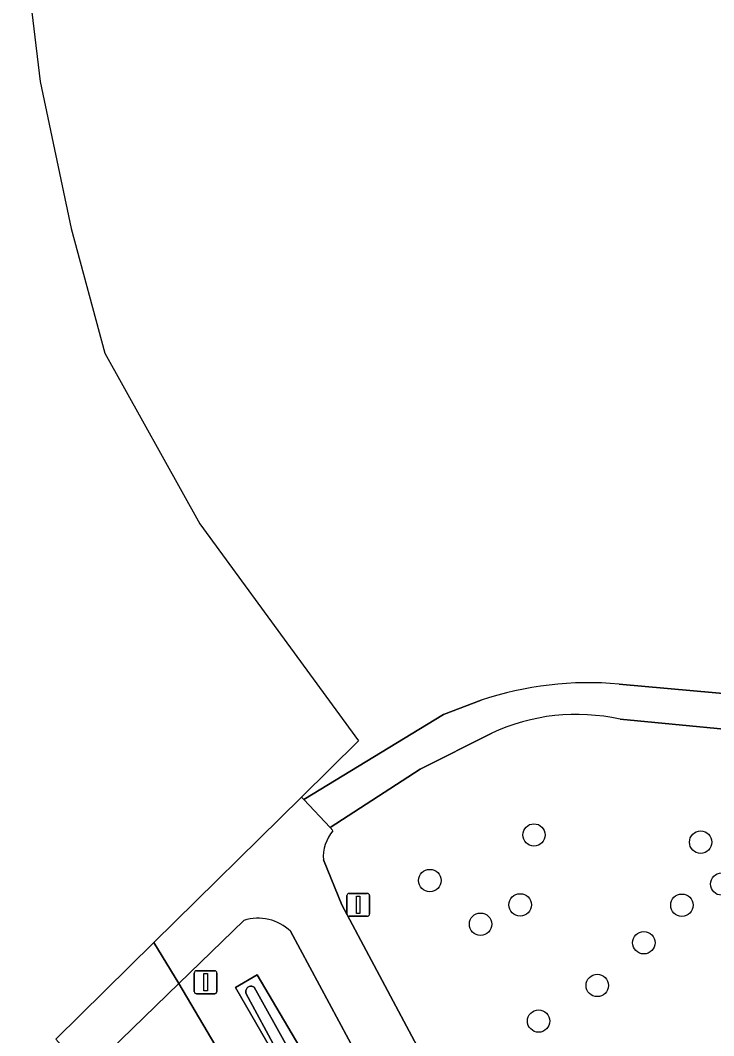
# Model space of a CAD drawing. Extents: x 155275 to 156265, y 382654 to 383635.
# Drawn here: x 155323.01 to 155353.29, y 383096.45 to 383140.81 of the extents above; entities that cross this region are included whole.
import ezdxf

# ---------------------------------------------------------------- set-up
doc = ezdxf.new("R2010")
doc.units = 0
for name, color, linetype in [('IMGEO_Berm_groen', 7, 'Continuous'), ('IMGEO_Boom', 7, 'Continuous'), ('IMGEO_Fietspad_gesloten', 7, 'Continuous'), ('IMGEO_Groenvoorziening', 7, 'Continuous'), ('IMGEO_Lichtmast', 7, 'Continuous'), ('IMGEO_Loofbos', 7, 'Continuous'), ('IMGEO_Oever', 7, 'Continuous'), ('IMGEO_Rijbaan_regionaal_gesloten', 7, 'Continuous'), ('IMGEO_Verkeersbordpaal', 7, 'Continuous'), ('IMGEO_Voetpad_halfverhard', 7, 'Continuous'), ('IMGEO_Waterloop', 7, 'Continuous')]:
    doc.layers.add(name, color=color, linetype=linetype)

msp = doc.modelspace()

# ---------------------------------------------------------------- linework, layer by layer
at = {"layer": 'IMGEO_Berm_groen'}
for points in [[(155332.778, 383101.482), (155329.936, 383098.728), (155337.026, 383086.723)], [(155338.608, 383093.946), (155334.811, 383101.013)], [(155337.669, 383089.438), (155332.412, 383098.561), (155333.363, 383099.112), (155338.714, 383090.029)]]:
    msp.add_lwpolyline(points, dxfattribs=at)
msp.add_arc((155333.412, 383099.588), 1.997, 45.5193, 108.4997, dxfattribs=at)
at = {"layer": 'IMGEO_Boom'}
for centre in [(155345.446, 383105.22), (155352.724, 383104.906), (155340.898, 383103.228), (155353.642, 383103.077), (155344.842, 383102.166), (155351.905, 383102.152), (155343.112, 383101.32), (155350.243, 383100.514), (155348.21, 383098.646), (155345.648, 383097.092)]:
    msp.add_circle(centre, 0.489, dxfattribs=at)
at = {"layer": 'IMGEO_Fietspad_gesloten'}
for points in [[(155336.663, 383105.408), (155336.538, 383105.541), (155335.391, 383106.768), (155335.289, 383106.877), (155328.838, 383100.517)], [(155341.178, 383094.441), (155337.057, 383102.171), (155336.249, 383104.127)], [(155328.838, 383100.517), (155329.936, 383098.728), (155332.778, 383101.482)], [(155334.811, 383101.013), (155338.608, 383093.946)]]:
    msp.add_lwpolyline(points, dxfattribs=at)
for centre, radius, start, end in [((155338.063, 383104.248), 1.818, 140.3615, 183.8184), ((155333.412, 383099.588), 1.997, 45.5193, 108.4997)]:
    msp.add_arc(centre, radius, start, end, dxfattribs=at)
at = {"layer": 'IMGEO_Groenvoorziening'}
for points in [[(155367.89, 383109.681), (155356.477, 383109.583), (155349.205, 383110.277)], [(155343.601, 383109.668), (155340.469, 383108.089), (155336.538, 383105.541), (155336.663, 383105.408)], [(155336.249, 383104.127), (155337.057, 383102.171), (155341.178, 383094.441)]]:
    msp.add_lwpolyline(points, dxfattribs=at)
for centre, radius, start, end in [((155347.304, 383101.678), 8.807, 77.5364, 114.8678), ((155338.063, 383104.248), 1.818, 140.3615, 183.8184)]:
    msp.add_arc(centre, radius, start, end, dxfattribs=at)
at = {"layer": 'IMGEO_Lichtmast'}
for p, q in [((155337.275, 383101.769), (155337.275, 383102.569)), ((155337.275, 383102.569), (155337.275, 383101.769)), ((155337.375, 383102.669), (155338.165, 383102.669)), ((155338.165, 383102.669), (155337.375, 383102.669)), ((155338.265, 383102.569), (155338.265, 383101.769)), ((155338.265, 383101.769), (155338.265, 383102.569)), ((155338.165, 383101.669), (155337.375, 383101.669)), ((155337.375, 383101.669), (155338.165, 383101.669))]:
    msp.add_line(p, q, dxfattribs=at)
msp.add_lwpolyline([(155337.695, 383102.544), (155337.845, 383102.544), (155337.845, 383101.794), (155337.695, 383101.794), (155337.695, 383102.544)], dxfattribs=at)
for centre, start, end in [((155337.375, 383102.569), 90, 180), ((155337.375, 383102.569), 90, 180), ((155338.165, 383102.569), 0, 90), ((155338.165, 383102.569), 360, 90), ((155337.375, 383101.769), 180, 270), ((155337.375, 383101.769), 180, 270), ((155338.165, 383101.769), 270, 0), ((155338.165, 383101.769), 270, 0)]:
    msp.add_arc(centre, 0.1, start, end, dxfattribs=at)
at = {"layer": 'IMGEO_Loofbos'}
for points in [[(155339.204, 383167.929), (155336.625, 383164.688), (155329.344, 383156.462), (155324.181, 383150.315), (155323.013, 383145.411), (155323.881, 383138.128), (155325.231, 383131.713), (155326.702, 383126.263), (155330.85, 383118.812), (155337.777, 383109.33), (155335.289, 383106.877), (155335.391, 383106.768), (155341.496, 383110.482), (155343.138, 383111.104)], [(155349.161, 383111.811), (155355.498, 383111.246), (155367.771, 383111.277)]]:
    msp.add_lwpolyline(points, dxfattribs=at)
msp.add_arc((155347.84, 383097.056), 14.814, 84.8842, 108.5056, dxfattribs=at)
at = {"layer": 'IMGEO_Oever'}
for points in [[(155338.714, 383090.029), (155333.363, 383099.112), (155332.412, 383098.561), (155337.669, 383089.438)], [(155334.244, 383095.747), (155332.856, 383098.305), (155332.869, 383098.426), (155332.886, 383098.481), (155332.918, 383098.536), (155332.956, 383098.571), (155333.009, 383098.6), (155333.068, 383098.616), (155333.12, 383098.617), (155333.232, 383098.57), (155334.666, 383095.985)]]:
    msp.add_lwpolyline(points, dxfattribs=at)
at = {"layer": 'IMGEO_Rijbaan_regionaal_gesloten'}
for points in [[(155328.838, 383100.517), (155324.562, 383096.302), (155325.888, 383094.799), (155329.936, 383098.728), (155328.838, 383100.517)], [(155337.026, 383086.723), (155329.936, 383098.728), (155325.888, 383094.799)]]:
    msp.add_lwpolyline(points, dxfattribs=at)
at = {"layer": 'IMGEO_Verkeersbordpaal'}
for p, q in [((155330.611, 383098.387), (155330.611, 383099.187)), ((155330.611, 383099.187), (155330.611, 383098.387)), ((155330.711, 383099.287), (155331.501, 383099.287)), ((155331.501, 383099.287), (155330.711, 383099.287)), ((155331.601, 383099.187), (155331.601, 383098.387)), ((155331.601, 383098.387), (155331.601, 383099.187)), ((155331.501, 383098.287), (155330.711, 383098.287)), ((155330.711, 383098.287), (155331.501, 383098.287))]:
    msp.add_line(p, q, dxfattribs=at)
msp.add_lwpolyline([(155331.031, 383099.162), (155331.181, 383099.162), (155331.181, 383098.412), (155331.031, 383098.412), (155331.031, 383099.162)], dxfattribs=at)
for centre, start, end in [((155330.711, 383099.187), 90, 180), ((155330.711, 383099.187), 90, 180), ((155331.501, 383099.187), 0, 90), ((155331.501, 383099.187), 360, 90), ((155330.711, 383098.387), 180, 270), ((155330.711, 383098.387), 180, 270), ((155331.501, 383098.387), 270, 0), ((155331.501, 383098.387), 270, 0)]:
    msp.add_arc(centre, 0.1, start, end, dxfattribs=at)
at = {"layer": 'IMGEO_Voetpad_halfverhard'}
for points in [[(155367.771, 383111.277), (155355.498, 383111.246), (155349.161, 383111.811)], [(155343.138, 383111.104), (155341.496, 383110.482), (155335.391, 383106.768), (155336.538, 383105.541), (155340.469, 383108.089), (155343.601, 383109.668)], [(155349.205, 383110.277), (155356.477, 383109.583), (155367.89, 383109.681)]]:
    msp.add_lwpolyline(points, dxfattribs=at)
for centre, radius, start, end in [((155347.84, 383097.056), 14.814, 84.8842, 108.5056), ((155347.304, 383101.678), 8.807, 77.5364, 114.8678)]:
    msp.add_arc(centre, radius, start, end, dxfattribs=at)
at = {"layer": 'IMGEO_Waterloop'}
msp.add_lwpolyline([(155334.666, 383095.985), (155333.232, 383098.57), (155333.12, 383098.617), (155333.068, 383098.616), (155333.009, 383098.6), (155332.956, 383098.571), (155332.918, 383098.536), (155332.886, 383098.481), (155332.869, 383098.426), (155332.856, 383098.305), (155334.244, 383095.747)], dxfattribs=at)

doc.saveas('drawing.dxf')
